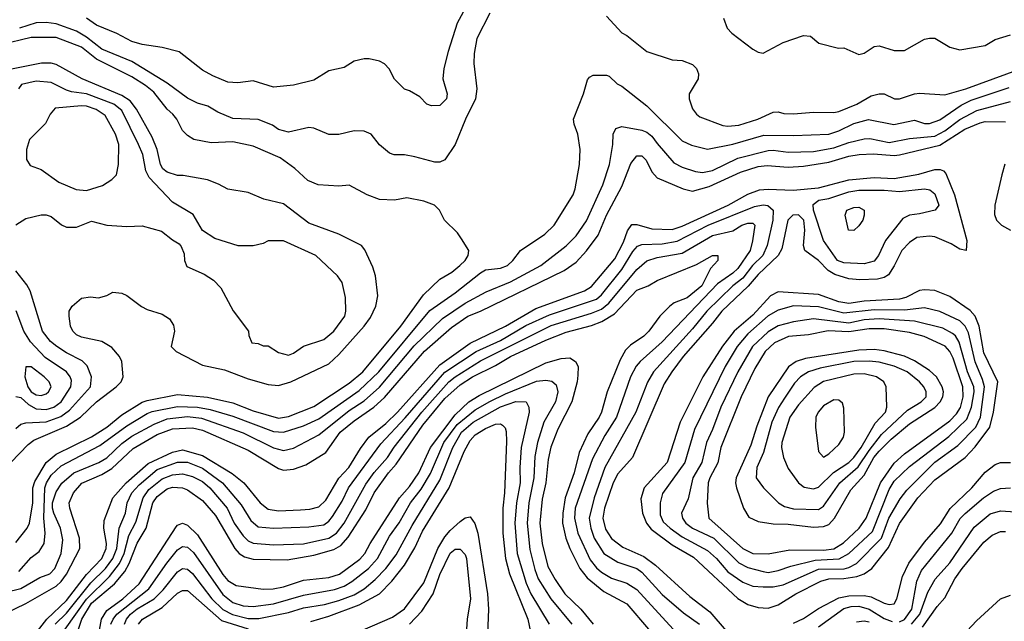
# Model space of a CAD drawing. Header units: inches. Extents: x 1793402 to 1900366, y 320852 to 470679.
# Tile 333 of 604: x 1830805 to 1834706, y 436521 to 438904. Entities that reach past the tile are written whole.
import ezdxf

# ---------------------------------------------------------------- set-up
doc = ezdxf.new("R2010")
doc.units = ezdxf.units.IN
doc.header["$MEASUREMENT"] = 0
doc.layers.add('B8433', color=7, linetype='Continuous')

msp = doc.modelspace()

# ---------------------------------------------------------------- linework, layer by layer
at = {"layer": 'B8433', "color": 4}
for points, elevation in [([(1832668, 438930), (1832615.5, 438830), (1832605.5, 438770), (1832604.9, 438730), (1832616.3, 438630), (1832610.5, 438590), (1832570.6, 438510), (1832530.5, 438409.5), (1832490, 438348.7), (1832470, 438339), (1832450, 438339), (1832370, 438361.2), (1832330, 438369.2), (1832289.1, 438369.1), (1832270, 438375.3), (1832230, 438408), (1832198, 438450), (1832170, 438462), (1832130, 438464), (1832070, 438449.3), (1832030, 438449.2), (1831970, 438474), (1831950, 438477.2), (1831870, 438459), (1831830, 438469.2), (1831806.3, 438486.3), (1831750, 438509.2), (1831650, 438513.2), (1831590, 438537.2), (1831550, 438561.2), (1831510, 438572.7), (1831470, 438592.7), (1831390, 438652.3), (1831250, 438738), (1831130, 438787.1), (1831070, 438834.3), (1831030, 438858.9), (1830950, 438886.9), (1830910, 438892.8), (1830870, 438891.2), (1830804.7, 438870)], 392), ([(1832570, 438948), (1832538.8, 438890), (1832502.5, 438777.5), (1832486, 438710), (1832482, 438670), (1832498, 438610), (1832496, 438590), (1832470, 438564), (1832436.9, 438563.1), (1832418, 438570), (1832390, 438598), (1832350, 438622), (1832330, 438628.7), (1832290, 438668.7), (1832269.3, 438709.3), (1832250, 438728.7), (1832230, 438739), (1832190, 438749), (1832170, 438749), (1832130, 438739), (1832090, 438714), (1832030, 438702), (1831970, 438664), (1831890, 438645.2), (1831810, 438637.2), (1831730, 438661.2), (1831670, 438653.2), (1831630, 438656), (1831570, 438681.2), (1831530, 438704), (1831436.5, 438776.5), (1831370, 438794), (1831290, 438805.2), (1831250, 438818), (1831190, 438849.4), (1831110, 438882), (1831069.3, 438910)], 388), ([(1833130, 438918), (1833190, 438851.3), (1833210, 438841), (1833290, 438778), (1833390, 438744.7), (1833430, 438742), (1833470, 438726), (1833486, 438710), (1833494, 438690), (1833493.4, 438670), (1833457.3, 438610), (1833457.3, 438590), (1833470, 438551.3), (1833486, 438530), (1833499.8, 438519.8), (1833590, 438484.9), (1833610, 438482), (1833654.1, 438485.9), (1833729.7, 438510.3), (1833790, 438538), (1833810, 438539.1), (1833832.8, 438532.8), (1833870, 438530.5), (1833950, 438538), (1834030, 438536.4), (1834050, 438540.4), (1834121.2, 438570), (1834178, 438602), (1834210, 438610.4), (1834230.3, 438610.3), (1834270.7, 438590.7), (1834290, 438590.7), (1834350, 438610.4), (1834370, 438612.7), (1834470, 438606), (1834553.2, 438630), (1834770, 438708.7)], 396), ([(1833593, 438910), (1833607.7, 438870), (1833626, 438850), (1833710, 438786.8), (1833730, 438774.8), (1833750, 438770.8), (1833830, 438814), (1833910, 438841), (1833938, 438838), (1833970.9, 438810.9), (1834048.4, 438791.6), (1834070, 438792), (1834130, 438766), (1834150, 438771.3), (1834190, 438798), (1834210, 438801), (1834270, 438782), (1834310, 438782), (1834390, 438826.8), (1834410, 438831), (1834430.6, 438830.6), (1834490, 438794.8), (1834530, 438784), (1834630, 438802), (1834670, 438825.5), (1834730, 438843.8)], 404), ([(1830790, 436834), (1830835.1, 436890), (1830843.7, 436910), (1830856.9, 436990), (1830857.3, 437050), (1830865.3, 437074.7), (1830909.8, 437150.2), (1830950, 437183.1), (1831090, 437251.6), (1831150, 437290.3), (1831210, 437338.9), (1831290, 437389), (1831310, 437396.2), (1831430, 437419.6), (1831549.1, 437409.1), (1831650, 437386.5), (1831730, 437354.3), (1831830, 437326), (1831870, 437332), (1831970, 437371.8), (1832110, 437464.6), (1832164.2, 437510), (1832314.7, 437690), (1832405.3, 437814.7), (1832470, 437876.3), (1832516.6, 437903.4), (1832549.3, 437930), (1832569.3, 437950), (1832581.2, 437970), (1832584, 437990), (1832556, 438036), (1832539.3, 438059.3), (1832488.7, 438110), (1832468.7, 438150), (1832448, 438170), (1832405.6, 438185.6), (1832338.6, 438198.6), (1832290, 438189.5), (1832230, 438192.3), (1832182, 438210), (1832110, 438249), (1832070, 438244), (1831988, 438250), (1831946.7, 438266.7), (1831895.1, 438315.1), (1831836.4, 438356.4), (1831730, 438403.6), (1831650, 438419.6), (1831563.4, 438416.6), (1831495.3, 438430), (1831470, 438445.2), (1831450, 438465.2), (1831427.3, 438510), (1831412, 438530), (1831390, 438549.6), (1831336.3, 438616.3), (1831303.1, 438643.1), (1831250, 438677.7), (1831110, 438747.4), (1831050, 438795.1), (1830950, 438833.5), (1830850, 438833.5), (1830730, 438803.9)], 396), ([(1830770, 437150.7), (1830838.4, 437221.6), (1830861, 437239), (1830990, 437294.7), (1831046, 437330), (1831109.6, 437390), (1831187, 437450), (1831207, 437470), (1831215.1, 437490), (1831209.2, 437550), (1831201.2, 437570), (1831170, 437605.2), (1831130, 437629.3), (1831050, 437646.6), (1831030, 437656), (1831016, 437670), (1831006.6, 437690), (1831001.2, 437730), (1831001.2, 437750), (1831013.2, 437770), (1831050, 437800.7), (1831086, 437806), (1831118, 437802), (1831150, 437811.3), (1831174.6, 437825.4), (1831210, 437821), (1831230, 437811), (1831287.9, 437767.9), (1831310, 437756), (1831370, 437738), (1831399.1, 437719.1), (1831414.4, 437694.4), (1831418.8, 437670), (1831404.7, 437610), (1831424.7, 437590), (1831530, 437536.4), (1831616.7, 437516.7), (1831710, 437481.6), (1831790, 437459.3), (1831830, 437454.9), (1831879, 437470), (1832030, 437540.5), (1832070, 437578), (1832169.6, 437690), (1832195.2, 437724.8), (1832215.6, 437770), (1832223.7, 437810), (1832215.1, 437890), (1832204.1, 437924.1), (1832172.1, 437992.1), (1832159, 438010), (1832070, 438054.5), (1831950, 438098), (1831850, 438174.5), (1831772.9, 438192.9), (1831710, 438219), (1831630, 438232.7), (1831593.1, 438253.1), (1831549.7, 438269.7), (1831453, 438287), (1831430, 438287), (1831390, 438299.5), (1831372.8, 438312.8), (1831362.4, 438330), (1831349.7, 438390), (1831330, 438439.3), (1831268.2, 438550), (1831242.7, 438582.7), (1831210, 438603.1), (1831052.7, 438670), (1830950, 438726), (1830930, 438731.2), (1830891.3, 438731.3), (1830772.7, 438707.3)], 404), ([(1830790, 438091.3), (1830830, 438116), (1830890, 438131), (1830910, 438131), (1830930, 438124.7), (1830971.1, 438091.1), (1830990, 438082), (1831030, 438082), (1831090, 438106), (1831150, 438090.8), (1831230, 438084.9), (1831290, 438087.3), (1831366.4, 438066.4), (1831410, 438032), (1831436.9, 438016.9), (1831445.4, 438005.4), (1831456.9, 437976.9), (1831458, 437950), (1831467.1, 437927.1), (1831535.9, 437895.9), (1831573, 437873), (1831602.5, 437842.5), (1831650.7, 437750.7), (1831712, 437670), (1831712.7, 437652.7), (1831724.7, 437624.7), (1831750, 437622), (1831770, 437612), (1831790, 437612), (1831830, 437586), (1831870, 437576), (1831890, 437582.8), (1831929.4, 437610.6), (1832010, 437637.3), (1832050, 437670.8), (1832093.2, 437730), (1832097.2, 437750), (1832096.5, 437803.5), (1832083.2, 437863.2), (1832064, 437890), (1831978, 437970), (1831850, 438028.7), (1831790, 438028), (1831770, 438018), (1831730, 438008), (1831671.1, 438008.9), (1831578, 438038), (1831528.9, 438068.9), (1831492.9, 438132.9), (1831410, 438181.2), (1831318.5, 438278.5), (1831305.1, 438305.1), (1831292.8, 438370), (1831276.3, 438410), (1831210, 438543.7), (1831178, 438570), (1831070, 438610.9), (1831010, 438618), (1830990, 438624.7), (1830930, 438655.6), (1830870, 438660.7), (1830813, 438647), (1830800.7, 438630)], 408), ([(1830801.4, 436718.6), (1830850, 436774), (1830882.5, 436797.5), (1830902, 436830), (1830906, 436870), (1830901.2, 436930), (1830904.2, 437050), (1830911, 437070), (1830930, 437099.5), (1830970, 437137.4), (1831122.4, 437217.6), (1831230, 437296), (1831310, 437343.7), (1831330, 437351.7), (1831430, 437371.5), (1831510, 437369.2), (1831560, 437360), (1831650, 437334), (1831810, 437273.4), (1831850, 437270.3), (1831930, 437296), (1831990, 437323.1), (1832150, 437436), (1832228.2, 437510), (1832430, 437752.2), (1832530, 437822.4), (1832630, 437901.6), (1832650, 437912.7), (1832710, 437919.3), (1832737.2, 437930), (1832759.3, 437950), (1832789.6, 437990.4), (1832885.8, 438054.2), (1832922.7, 438090), (1832997.2, 438210), (1833006.3, 438233.7), (1833022.7, 438330), (1833026, 438390), (1833016, 438450), (1833001.2, 438490), (1832999, 438510), (1833039, 438610), (1833054.6, 438665.4), (1833063.1, 438676.9), (1833076.4, 438683.6), (1833130, 438684.7), (1833139.8, 438679.8), (1833172, 438650), (1833190, 438641), (1833290, 438562.8), (1833430, 438424), (1833466.6, 438406.6), (1833530, 438390.5), (1833630, 438410.3), (1833752.9, 438447.1), (1833870, 438444.9), (1834010, 438450.4), (1834050, 438463.1), (1834110, 438492.2), (1834168, 438508), (1834268.5, 438488.5), (1834350, 438505.5), (1834390, 438492.7), (1834410, 438492.4), (1834450, 438507), (1834534.9, 438565.1), (1834574.6, 438585.4), (1834724.4, 438635.6)], 392), ([(1830750, 436637.4), (1830810, 436651.8), (1830885.6, 436694.4), (1830925.2, 436710), (1830944.5, 436730), (1830969.7, 436790), (1830976.6, 436843.4), (1830966.6, 436890), (1830939.8, 436950), (1830934.5, 436970), (1830935.3, 436990), (1830950, 437034), (1830971.9, 437068.1), (1831019.5, 437110), (1831119.3, 437150), (1831150, 437168.8), (1831210, 437226), (1831250, 437255.2), (1831338.3, 437301.7), (1831390, 437322.6), (1831470, 437332.1), (1831525.9, 437325.9), (1831690, 437267.4), (1831810, 437208.7), (1831850, 437197.6), (1831890, 437206.4), (1831990, 437259.5), (1832110, 437356), (1832170, 437394.6), (1832230, 437448.8), (1832368.3, 437611.7), (1832480, 437720), (1832570, 437781.7), (1832653.6, 437826.4), (1832750, 437866), (1832869.3, 437930), (1832970, 438008), (1833010, 438047.7), (1833050, 438106.8), (1833115.6, 438250), (1833142, 438330), (1833154.5, 438410), (1833156, 438450), (1833167.2, 438472.8), (1833190, 438480.7), (1833270, 438466.4), (1833290, 438458.4), (1833310, 438443), (1833330, 438413.4), (1833396.7, 438336.7), (1833430, 438319.3), (1833482.3, 438302.3), (1833510, 438298.4), (1833550, 438307.2), (1833650, 438354.9), (1833770, 438386), (1833790, 438387.2), (1833850, 438378.7), (1833950, 438381.7), (1834030, 438396.5), (1834090, 438417.4), (1834150, 438432), (1834173, 438433), (1834250, 438418), (1834330, 438433.1), (1834430, 438442.4), (1834470, 438464), (1834530, 438509), (1834596.3, 438543.7), (1834730, 438579.5)], 388), ([(1830747.9, 436552.1), (1830830, 436592.2), (1830950, 436660.2), (1830970, 436678.9), (1830990, 436708.5), (1831043.5, 436810), (1831042, 436850), (1831003.6, 436970), (1831001.6, 436990), (1831018.7, 437030), (1831052, 437068), (1831130, 437102.7), (1831170, 437126.5), (1831254.9, 437205.1), (1831350, 437261.5), (1831410, 437284), (1831490, 437287.6), (1831530, 437278.5), (1831710, 437198.7), (1831830, 437126.4), (1831850, 437120.4), (1831890, 437124.4), (1831939.3, 437140.7), (1832018, 437190), (1832074.7, 437270), (1832130, 437315.6), (1832208, 437370), (1832250, 437407.4), (1832409.1, 437590.9), (1832515.3, 437684.7), (1832580.9, 437730), (1832630.7, 437749.3), (1832962.7, 437910), (1833010, 437943.8), (1833050, 437988), (1833096.3, 438050), (1833129.8, 438130.2), (1833190, 438242.8), (1833226.2, 438333.8), (1833250, 438364.7), (1833270, 438364.7), (1833287.5, 438347.5), (1833310, 438301), (1833330, 438277.3), (1833433.5, 438233.5), (1833470, 438225.3), (1833536.6, 438243.4), (1833660.6, 438299.4), (1833730, 438323.1), (1833766.1, 438326.1), (1833850, 438320.2), (1833910, 438324), (1834010, 438340.2), (1834090, 438364), (1834130.3, 438370.3), (1834187.1, 438372.9), (1834270, 438365.5), (1834290, 438369.1), (1834450, 438407.1), (1834549.8, 438470.2), (1834610, 438496), (1834630, 438501.1), (1834710, 438499.3)], 384), ([(1830866.9, 436470), (1830912.3, 436530), (1830990, 436603.2), (1831070, 436706.3), (1831130.9, 436770), (1831148.4, 436810), (1831149.7, 436829.7), (1831138.3, 436890), (1831139.7, 436920.3), (1831173.6, 437010), (1831226.6, 437070), (1831314.1, 437145.9), (1831410, 437191.4), (1831450, 437200.8), (1831530, 437178.3), (1831646.3, 437106.3), (1831693, 437070), (1831758, 436990), (1831790, 436966), (1831830, 436959.5), (1831917.7, 436962.3), (1831954.5, 436965.5), (1831990, 436974.9), (1832018.4, 437001.6), (1832070, 437088.4), (1832108.9, 437131.1), (1832154.7, 437205.3), (1832188.2, 437250), (1832255.3, 437304.7), (1832301.7, 437350), (1832470, 437537.7), (1832590, 437623.2), (1832730, 437690.2), (1832850, 437760.2), (1833042.7, 437830), (1833070, 437846.7), (1833163.3, 437956.7), (1833196.9, 438023.1), (1833212.4, 438067.6), (1833230, 438093), (1833250, 438092.7), (1833310, 438075.3), (1833390, 438072.9), (1833430, 438086.5), (1833612.3, 438170), (1833690, 438212.6), (1833735.3, 438230), (1833770, 438232.9), (1833868.7, 438228.7), (1833970, 438238), (1834090, 438270.2), (1834190, 438278.5), (1834270, 438274.9), (1834367.6, 438292.4), (1834430, 438310.3), (1834451.3, 438310), (1834464.9, 438304.9), (1834474.7, 438294.7), (1834508.8, 438210), (1834557.3, 438030), (1834554, 437990), (1834530, 437995.3), (1834495.6, 438015.6), (1834430, 438043.7), (1834410, 438046.6), (1834358.8, 438041.2), (1834330, 438022), (1834300.4, 437990), (1834270, 437929.3), (1834246.3, 437893.7), (1834230, 437883), (1834203.6, 437876.4), (1834133.9, 437873.9), (1834090, 437877.4), (1834034.5, 437894.5), (1834007.6, 437910), (1833970, 437949.6), (1833915.1, 437990), (1833909.6, 438010), (1833915.8, 438070), (1833911.1, 438110), (1833890, 438131.2), (1833867.7, 438130), (1833848.8, 438110), (1833823.8, 437996.2), (1833810.3, 437970), (1833730, 437895.4), (1833691.6, 437848.4), (1833587.2, 437750), (1833550, 437701.6), (1833433.7, 437570), (1833388.7, 437510), (1833358.7, 437461.3), (1833233, 437170), (1833174.3, 437105.7), (1833156, 437070), (1833122.3, 436970), (1833115.6, 436930), (1833126, 436886), (1833149.1, 436849.1), (1833195.1, 436815.1), (1833277.6, 436777.6), (1833324.3, 436744.3), (1833459.4, 436619.4), (1833539, 436559), (1833603.4, 436483.4)], 376), ([(1834708, 438332), (1834695.3, 438290), (1834667.7, 438170), (1834667.5, 438132.5), (1834674.8, 438110), (1834694.8, 438090), (1834730.4, 438070.4)], 384), ([(1830945.1, 436510), (1830990, 436554), (1831086.4, 436673.6), (1831145.1, 436730), (1831174.6, 436770), (1831189.8, 436810), (1831199.7, 436890), (1831224, 436950), (1831231.1, 436990), (1831249.7, 437030), (1831277.9, 437062.1), (1831350, 437122), (1831430, 437151.4), (1831470, 437151.3), (1831530, 437127.7), (1831609.2, 437069.2), (1831682.7, 436982.7), (1831721.1, 436921.1), (1831750, 436894.9), (1831810, 436890.3), (1831950, 436895.3), (1832010, 436903.1), (1832030, 436918), (1832044.2, 436935.8), (1832082.9, 436997.1), (1832108, 437050), (1832235.3, 437224.7), (1832332.6, 437327.4), (1832490, 437507.7), (1832613.6, 437590), (1832710, 437633.6), (1832810, 437692.4), (1832904.4, 437735.6), (1833090, 437797.4), (1833110, 437814), (1833190, 437914), (1833233.5, 437986.5), (1833252.8, 438007.2), (1833270, 438013.7), (1833350, 438016.9), (1833410, 438026.5), (1833532, 438090), (1833716.2, 438163.8), (1833750, 438170.3), (1833768.5, 438168.5), (1833790.4, 438150), (1833788.8, 438110), (1833765.7, 438010), (1833748.8, 437970), (1833707.7, 437930), (1833670, 437880.4), (1833630.1, 437849.9), (1833527.2, 437750), (1833470, 437679.7), (1833316.4, 437510), (1833291.7, 437468.3), (1833246.4, 437350), (1833122.6, 437130), (1833080.3, 437010), (1833060.9, 436930), (1833067.4, 436890), (1833080.3, 436850), (1833119.3, 436790), (1833175.1, 436755.1), (1833250, 436730.3), (1833270, 436716.4), (1833350, 436628.2), (1833434.4, 436554.4), (1833498, 436510)], 372), ([(1830984.8, 436490), (1831070.4, 436609.6), (1831160.9, 436699.1), (1831201.2, 436750), (1831219, 436790), (1831238.2, 436861.8), (1831265.9, 436914.1), (1831293.7, 437010), (1831317.2, 437042.8), (1831370, 437085.5), (1831410, 437101.5), (1831450, 437106), (1831490, 437094.6), (1831530, 437074.6), (1831558.7, 437050), (1831627.2, 436970), (1831654.9, 436910), (1831690, 436859.3), (1831710, 436840.4), (1831730, 436830.4), (1831810, 436823.7), (1831930, 436828.8), (1832030, 436850.3), (1832059.7, 436870), (1832091.1, 436910), (1832176, 437064), (1832209, 437111), (1832262.6, 437170), (1832289, 437211), (1832398, 437350), (1832505.7, 437470), (1832529.7, 437490), (1832630, 437552.4), (1832910, 437692.6), (1833070, 437741.3), (1833110, 437757.7), (1833139.1, 437780.9), (1833250, 437914.9), (1833290, 437948.5), (1833330, 437961.7), (1833430, 437978.7), (1833550, 438048.8), (1833630, 438068), (1833666, 438090), (1833690, 438098.7), (1833710, 438098), (1833717.1, 438090), (1833708.3, 438028.3), (1833699.5, 437990), (1833650, 437918.7), (1833630, 437899.7), (1833570, 437858), (1833350, 437627.6), (1833263, 437550), (1833247.9, 437532.1), (1833224.9, 437490), (1833170, 437329.3), (1833122.6, 437257.4), (1833074.8, 437165.2), (1833006, 436970), (1833003.6, 436930), (1833016, 436870), (1833065.3, 436765.3), (1833090, 436732.7), (1833110, 436715.8), (1833150, 436692.2), (1833210, 436672.4), (1833250, 436646.7), (1833393.4, 436490)], 368), ([(1831006.1, 436393.9), (1831051.9, 436530), (1831090, 436593), (1831181, 436670), (1831221.3, 436718.7), (1831238.9, 436750), (1831270, 436830.5), (1831306, 436890), (1831332.3, 436990), (1831350, 437016), (1831390, 437046.3), (1831410, 437052.7), (1831450.2, 437050.2), (1831470, 437042), (1831530, 437000.4), (1831580.5, 436940.5), (1831657, 436810), (1831674.9, 436790), (1831696.3, 436776.3), (1831730, 436767.4), (1831864.8, 436764.8), (1831970, 436783.2), (1832050, 436806.3), (1832077.8, 436822.2), (1832105.8, 436854.2), (1832176.6, 436963.4), (1832209.7, 437030), (1832265.7, 437110), (1832296.1, 437143.9), (1832402.3, 437297.7), (1832490, 437404), (1832550, 437457.3), (1832599.6, 437490), (1832690, 437534.7), (1832749.9, 437570.1), (1832890, 437634.9), (1832970, 437666.7), (1833070, 437692.7), (1833111.9, 437708.1), (1833161, 437739), (1833250, 437832.4), (1833295.3, 437850), (1833330, 437870.8), (1833486.2, 437933.8), (1833550, 437970.7), (1833571.3, 437970), (1833571, 437950), (1833542, 437918), (1833507, 437850), (1833450, 437803), (1833398, 437782), (1833380.7, 437770), (1833341, 437730), (1833297.3, 437670), (1833277.3, 437650), (1833224.6, 437615.4), (1833204.8, 437595.2), (1833183.4, 437556.6), (1833132.2, 437430), (1833110.4, 437350), (1833101.3, 437330), (1833055.9, 437264.1), (1833021.1, 437190), (1833001.1, 437110), (1832965.5, 437010), (1832956.5, 436950), (1832956.1, 436910), (1832968.9, 436850), (1832984.2, 436810), (1833024.2, 436730), (1833053.1, 436693.1), (1833118.9, 436638.9), (1833210.3, 436590.3), (1833296.3, 436490)], 364), ([(1830790, 437284.9), (1830810, 437302), (1830830, 437308), (1830910, 437311.5), (1830968.1, 437331.9), (1831002.9, 437357.1), (1831085.6, 437450), (1831089.6, 437490), (1831073, 437533), (1831052.6, 437552.6), (1830990, 437584.2), (1830952.3, 437610), (1830927, 437630), (1830896.2, 437670), (1830846.6, 437830), (1830833.8, 437853.8), (1830790, 437908.7)], 408), ([(1830790, 437411.3), (1830810, 437407.7), (1830840.2, 437380.2), (1830870, 437363.1), (1830910, 437360.2), (1830940.9, 437370), (1830969.6, 437390), (1831007.8, 437450), (1831010, 437475.3), (1831005.1, 437490), (1830990, 437509.4), (1830906.7, 437566.7), (1830847.6, 437627.6), (1830821.6, 437670), (1830791.1, 437751.1)], 412), ([(1831115.1, 436450), (1831129.8, 436530), (1831150, 436563.6), (1831213.7, 436610), (1831279.1, 436670), (1831424.9, 436895.1), (1831430, 436902), (1831450, 436910.5), (1831470, 436902.4), (1831510, 436864.4), (1831610, 436706.4), (1831630, 436682.4), (1831663.4, 436663.4), (1831770, 436648.9), (1831809.7, 436650.3), (1831850, 436658), (1831930, 436683.7), (1832030, 436694.3), (1832071.7, 436708.3), (1832152.4, 436767.6), (1832172.8, 436790), (1832194, 436830), (1832309.7, 437010), (1832350, 437055.8), (1832386, 437110), (1832432, 437210), (1832530, 437339), (1832584.7, 437390), (1832624.9, 437415.1), (1832890, 437544.6), (1832950, 437562.6), (1832984.4, 437564.4), (1833007.3, 437550), (1833017.1, 437530), (1833015.8, 437495.8), (1833013.7, 437470), (1832992.9, 437390), (1832937.1, 437282.9), (1832909.2, 437210.8), (1832898.2, 437161.8), (1832889.1, 437070), (1832874.5, 437005.5), (1832865.5, 436910), (1832874.3, 436830), (1832897.8, 436737.8), (1832926.3, 436686.3), (1832964.9, 436630), (1833028.5, 436570), (1833077.1, 436510)], 356), ([(1831166.2, 436510), (1831175.1, 436530), (1831189.9, 436550.1), (1831317.4, 436650), (1831388.2, 436751.8), (1831430, 436803.8), (1831450, 436818), (1831470, 436815.5), (1831493.3, 436793.3), (1831610, 436627), (1831650, 436596.5), (1831690, 436582.6), (1831730, 436579.5), (1831810, 436590.3), (1831930, 436625.2), (1832052.7, 436647.3), (1832090, 436660.9), (1832121.4, 436678.6), (1832187.6, 436730), (1832223, 436770), (1832270, 436858), (1832308.9, 436911.1), (1832354, 436990), (1832395.1, 437044.9), (1832432.9, 437107.1), (1832485.8, 437230), (1832538.8, 437301.2), (1832610, 437358.5), (1832667.7, 437392.3), (1832730, 437422.8), (1832852.1, 437472.1), (1832890, 437476.4), (1832912.7, 437472.7), (1832930, 437458), (1832936.4, 437430), (1832928.2, 437390), (1832882, 437310), (1832856.5, 437230), (1832845.4, 437174.6), (1832842.3, 437090), (1832822.7, 436990), (1832815.2, 436910), (1832825.9, 436805.9), (1832846.3, 436726.3), (1832859.5, 436690), (1832908.7, 436610), (1832992.7, 436510)], 352), ([(1831221, 436510), (1831228.6, 436530), (1831244, 436550), (1831270, 436571.2), (1831338, 436610), (1831373.8, 436646.2), (1831430, 436717.1), (1831450, 436730.4), (1831470, 436728.2), (1831490, 436710.4), (1831566.3, 436610), (1831610, 436567.7), (1831648, 436548), (1831710, 436532.3), (1831752.7, 436532.7), (1831870, 436556.9), (1831930, 436574.3), (1832012.7, 436587.3), (1832070, 436603.2), (1832130, 436626.5), (1832170, 436650.3), (1832213.4, 436686.6), (1832256.3, 436730), (1832296, 436784), (1832359.6, 436900.4), (1832470, 437080.5), (1832521, 437210), (1832554.8, 437270), (1832601.3, 437310), (1832710, 437371.3), (1832770, 437391.6), (1832811, 437390), (1832822, 437370), (1832823.8, 437350), (1832791.7, 437210), (1832786, 437130), (1832787.4, 437070), (1832772.7, 436990), (1832766.7, 436910), (1832776.5, 436790), (1832812.1, 436672.1), (1832830.2, 436630.2), (1832903, 436510)], 348), ([(1831958.8, 436521.2), (1832030, 436542.3), (1832150, 436586.3), (1832230, 436630.4), (1832279.6, 436680.4), (1832330, 436743.8), (1832370, 436813), (1832401, 436879), (1832507.1, 437050), (1832566.1, 437193.9), (1832590, 437238), (1832610, 437259.5), (1832650, 437285.3), (1832690, 437301.6), (1832710, 437302.8), (1832718, 437298), (1832727.9, 437287.9), (1832732.5, 437272.5), (1832733.5, 437233.5), (1832725.3, 437030), (1832719, 436970), (1832719, 436870), (1832730.2, 436770.2), (1832745.2, 436710), (1832817.6, 436530), (1832850, 436378)], 344), ([(1833870, 436514.6), (1833910, 436533.1), (1833970, 436571.7), (1834050, 436614), (1834090, 436622.9), (1834150, 436624.2), (1834177.7, 436617.7), (1834230, 436592.7), (1834250, 436588.4), (1834269.3, 436590.7), (1834279.3, 436610), (1834301.8, 436698.2), (1834328.1, 436751.9), (1834390, 436834.4), (1834452.7, 436907.3), (1834491.7, 436968.3), (1834577.6, 437050), (1834630, 437112.4), (1834670, 437143), (1834690, 437150.7), (1834730, 437150.8)], 376), ([(1834290, 436519.2), (1834310, 436529.2), (1834339.3, 436570), (1834359.5, 436680.5), (1834377.8, 436722.2), (1834497.6, 436870), (1834531, 436929), (1834550, 436948.2), (1834623.7, 437010), (1834663.3, 437036.7), (1834690, 437046.7), (1834730.3, 437050.3)], 372), ([(1832114.3, 436465.7), (1832282.2, 436537.8), (1832329.8, 436570.2), (1832406.6, 436673.4), (1832462, 436810), (1832490, 436855.8), (1832510, 436881.3), (1832550, 436917.1), (1832570, 436930.6), (1832590, 436934.8), (1832608.5, 436908.5), (1832620.3, 436870), (1832658, 436630), (1832662.4, 436570), (1832654, 436370)], 336), ([(1834338.5, 436510), (1834370.8, 436550), (1834403.1, 436636.9), (1834432.3, 436687.7), (1834490, 436753), (1834585.7, 436894.3), (1834650, 436946.4), (1834690, 436959.3), (1834750, 436955.5)], 368), ([(1834382, 436498), (1834439.5, 436580.5), (1834470, 436614), (1834509.7, 436690), (1834538.7, 436730), (1834624.9, 436835.1), (1834657.7, 436862.3), (1834690, 436877.1), (1834710, 436877.1)], 364), ([(1832350, 436510.4), (1832398.6, 436561.4), (1832442.6, 436630), (1832470, 436707.3), (1832510, 436790.7), (1832530, 436806.8), (1832550, 436806.8), (1832570, 436786), (1832575.8, 436770), (1832590.4, 436610), (1832578, 436530), (1832564.4, 436330)], 332), ([(1831275.6, 436510), (1831292, 436530), (1831370, 436576.5), (1831430, 436632.7), (1831450, 436643.8), (1831470, 436643), (1831604.6, 436524.6), (1831710, 436491.3)], 344), ([(1834430, 436346), (1834596.1, 436523.9), (1834690, 436610.5), (1834730, 436624.9)], 356), ([(1833970, 436499.5), (1834070, 436571.7), (1834099.5, 436580.5), (1834130, 436581.7), (1834170, 436569), (1834230, 436532.9), (1834261.2, 436521.2)], 372), ([(1834120.7, 436519.3), (1834150, 436523.1), (1834170, 436519.6)], 368)]:
    msp.add_lwpolyline(points, dxfattribs=dict(at, elevation=elevation))
for points, elevation in [([(1831050, 438563.1), (1830946.2, 438553.8), (1830926, 438530), (1830907.1, 438492.9), (1830844.7, 438430), (1830832, 438390), (1830832, 438350), (1830846.4, 438326.4), (1830890, 438311), (1830960.9, 438260.9), (1831028.9, 438231.1), (1831070, 438227.3), (1831132.9, 438247.1), (1831170, 438271.3), (1831188.7, 438290), (1831197.2, 438330), (1831198, 438410), (1831185.1, 438450), (1831144.4, 438524.4), (1831107.9, 438547.9), (1831070, 438561)], 412), ([(1834150, 437936.9), (1834070, 437940.5), (1834044.5, 437950), (1833989.6, 438030), (1833949.7, 438150), (1833948, 438172), (1833971.3, 438188.7), (1834010, 438195.6), (1834090, 438222.3), (1834130, 438229), (1834230, 438228.8), (1834290, 438223.1), (1834390, 438234.4), (1834410.3, 438230.3), (1834430, 438214.8), (1834446, 438170), (1834431.3, 438150), (1834370, 438134.5), (1834330, 438129.6), (1834303.4, 438116.6), (1834235.5, 438030), (1834207.7, 437970), (1834190, 437947)], 372), ([(1834110, 438068.7), (1834088.7, 438070), (1834075.3, 438130), (1834082, 438150), (1834110, 438160.7), (1834130, 438161), (1834151, 438150), (1834151, 438130), (1834144.7, 438110), (1834130, 438088)], 368), ([(1834390, 437834.5), (1834370, 437831.8), (1834315.8, 437804.2), (1834290, 437797.6), (1834150, 437789.8), (1834090, 437779.8), (1834050, 437786.6), (1833970, 437816), (1833810, 437826.3), (1833779.3, 437810), (1833710, 437734), (1833634.9, 437670), (1833589.3, 437610.7), (1833511.8, 437490), (1833421.1, 437310), (1833370.3, 437150), (1833279.5, 437050), (1833266.4, 437006.4), (1833273, 436950), (1833288.4, 436910), (1833306.7, 436886.7), (1833390, 436824.6), (1833474.8, 436774.8), (1833650, 436612.2), (1833690, 436588.4), (1833730, 436575.5), (1833770, 436573), (1833810, 436587), (1833879.5, 436630), (1833979.3, 436680.7), (1834010.8, 436689.2), (1834070, 436691.1), (1834121.1, 436698.9), (1834150.7, 436709.3), (1834180.7, 436730), (1834246.6, 436813.4), (1834290.8, 436909.2), (1834363.6, 437010), (1834430, 437082), (1834550, 437170.4), (1834590, 437212.4), (1834648.3, 437290), (1834663.5, 437350), (1834680.5, 437470), (1834624.8, 437584.8), (1834606, 437690), (1834590, 437729.4), (1834570, 437751.6), (1834490, 437807.3), (1834430, 437832)], 384), ([(1833870, 437771.1), (1833810, 437753.3), (1833770, 437731.2), (1833690, 437659.7), (1833647.4, 437610), (1833599.5, 437530), (1833478.7, 437281.3), (1833440.4, 437150), (1833352.3, 437027.7), (1833342, 436990), (1833343, 436943), (1833354.8, 436914.8), (1833382.4, 436890), (1833430, 436856), (1833530, 436801.3), (1833565.3, 436770), (1833610, 436717.6), (1833670, 436675.8), (1833710, 436660.3), (1833750, 436657.4), (1833790, 436657.4), (1833830, 436665.7), (1833970, 436727.9), (1834070.7, 436729.3), (1834090, 436734), (1834119.6, 436750), (1834219.8, 436850), (1834248.5, 436930), (1834293.5, 437006.5), (1834319.1, 437040.9), (1834430, 437152), (1834522, 437218), (1834592.6, 437290), (1834610.9, 437330), (1834626.8, 437450), (1834619.6, 437479.6), (1834590, 437549.2), (1834563.6, 437663.6), (1834550, 437689.6), (1834530, 437711.3), (1834450, 437748), (1834390, 437763), (1834310, 437754.2), (1834190, 437755.3), (1834070, 437741.2), (1833970, 437767.3)], 388), ([(1833950, 437719.1), (1833870, 437707.1), (1833810, 437691.2), (1833770, 437668.2), (1833708.8, 437610), (1833650.3, 437510), (1833582.6, 437370), (1833550, 437281.2), (1833525.3, 437230), (1833507.2, 437150), (1833472.2, 437090), (1833453.8, 437006.2), (1833427.3, 436950), (1833430.6, 436930), (1833443.8, 436910), (1833470.6, 436890), (1833554.9, 436850), (1833653.4, 436753.4), (1833690, 436734.9), (1833750, 436718), (1833770, 436715.3), (1833810, 436722), (1833860.1, 436739.9), (1833956.5, 436763.5), (1834051.5, 436768.5), (1834089.6, 436790), (1834183.5, 436876.5), (1834250, 437044), (1834270, 437076.4), (1834330, 437134), (1834486.3, 437253.7), (1834557.5, 437322.5), (1834575.3, 437370), (1834586.4, 437430), (1834585.6, 437450), (1834559.8, 437510), (1834526.8, 437626.8), (1834511.7, 437651.7), (1834500.9, 437660.9), (1834461.8, 437681.8), (1834349.8, 437709.8), (1834210, 437718.9), (1834150, 437715.3), (1834090, 437702.5)], 392), ([(1834170, 437679.3), (1834090, 437668.1), (1834008.1, 437671.9), (1833930, 437655.4), (1833850.2, 437649.8), (1833795.8, 437624.2), (1833758.7, 437590), (1833717, 437523), (1833663.1, 437410), (1833583.1, 437210), (1833571.1, 437148.9), (1833538.9, 437090), (1833533.1, 437070), (1833528.7, 436988.7), (1833534.9, 436930), (1833670, 436810.3), (1833710, 436790.3), (1833770, 436788.4), (1833855.8, 436804.2), (1833990, 436803.2), (1834030, 436807.9), (1834068.3, 436831.7), (1834131.3, 436890), (1834159.1, 436930), (1834215.8, 437070), (1834270, 437147), (1834310, 437184.2), (1834490, 437315.2), (1834516.8, 437343.2), (1834532, 437368), (1834543.1, 437410), (1834542, 437450), (1834503, 437563), (1834490, 437589.5), (1834470.8, 437610.8), (1834388.8, 437648.8), (1834330, 437665.1), (1834230, 437679.3)], 396), ([(1834190, 437597.6), (1834130, 437595.8), (1833918.2, 437561.8), (1833880.7, 437550), (1833850.2, 437529.8), (1833770.2, 437409.8), (1833725.5, 437294.5), (1833701.6, 437218.4), (1833643.6, 437090), (1833640.9, 437070), (1833644.6, 437050), (1833672.2, 436970), (1833694.1, 436934.1), (1833730, 436916.5), (1833790, 436907.4), (1833850, 436906), (1833950, 436894.6), (1833990, 436896.5), (1834010, 436905.3), (1834033, 436930), (1834097.6, 437042.4), (1834150, 437100.3), (1834188.8, 437170), (1834210, 437195.2), (1834257.4, 437242.6), (1834330, 437303.6), (1834430, 437367.6), (1834451, 437390), (1834461.7, 437410), (1834464.4, 437430), (1834459.1, 437450), (1834437.4, 437490), (1834410, 437514.7), (1834350, 437552.6), (1834310, 437571), (1834230, 437592.1)], 404), ([(1830850, 437529.4), (1830830, 437528.7), (1830824.9, 437490), (1830836.9, 437450), (1830850, 437430.4), (1830870, 437418), (1830890, 437415.8), (1830910, 437421.6), (1830919.5, 437430), (1830929.4, 437450), (1830922, 437470), (1830902.7, 437490)], 416), ([(1834170, 437552.1), (1834110, 437549.8), (1833976.7, 437523.3), (1833930.2, 437509.8), (1833898, 437490), (1833875.1, 437464.9), (1833834.5, 437405.5), (1833811.3, 437368.7), (1833784.9, 437310), (1833751.8, 437190), (1833724.9, 437130), (1833722.8, 437090), (1833751.3, 437050), (1833810.6, 436990.6), (1833835.5, 436975.5), (1833870, 436966.7), (1833970, 436963.8), (1833990, 436978), (1834054.7, 437070), (1834127.1, 437132.9), (1834170, 437198.3), (1834219.1, 437260.9), (1834322, 437358), (1834376, 437390), (1834396.2, 437410), (1834396.2, 437430), (1834386.6, 437450), (1834369.4, 437470), (1834320.9, 437510), (1834270, 437532.3), (1834210, 437547.3)], 408), ([(1834150, 437501.3), (1834110, 437499.7), (1833989.1, 437470.9), (1833953, 437447), (1833890, 437378), (1833856.4, 437330), (1833824.9, 437230), (1833822.4, 437210), (1833830.4, 437170.4), (1833850, 437126), (1833890.7, 437070), (1833912.3, 437052.3), (1833950, 437046), (1833970, 437052.7), (1834029, 437111), (1834090, 437150.3), (1834109.7, 437170), (1834138.7, 437210), (1834194.2, 437305.8), (1834234.5, 437350), (1834240.9, 437370), (1834237.2, 437450), (1834229, 437470), (1834199, 437490)], 412), ([(1834030, 437398), (1833990, 437375.1), (1833968, 437350), (1833959.1, 437330), (1833957.3, 437290), (1833970, 437194), (1833990, 437172), (1834010, 437184.7), (1834050, 437222), (1834068.7, 437250), (1834073.2, 437270), (1834070, 437366), (1834065.2, 437385.2), (1834050, 437397.2)], 416)]:
    msp.add_lwpolyline(points, close=True, dxfattribs=dict(at, elevation=elevation))

doc.saveas('drawing.dxf')
